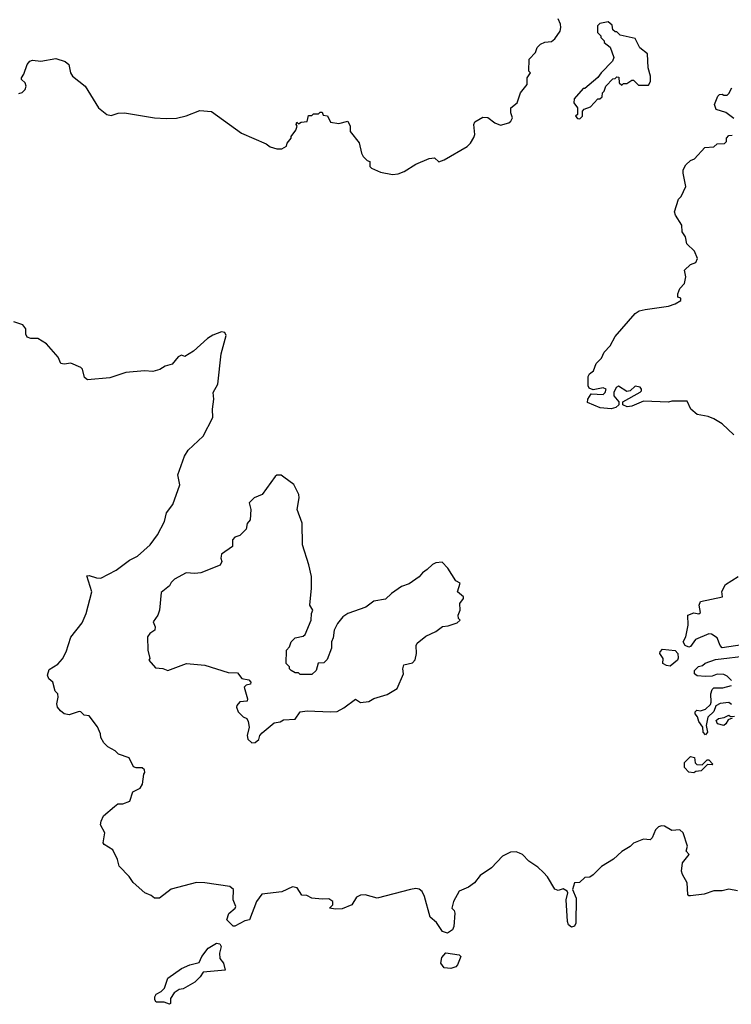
# Model space of a CAD drawing. Extents: x 2086813 to 2278017, y 548126 to 753336.
# Tile 379 of 461: x 2241699 to 2245950, y 636330 to 642212. Entities that reach past the tile are written whole.
import ezdxf

# ---------------------------------------------------------------- set-up
doc = ezdxf.new("R2010")
doc.units = 0

msp = doc.modelspace()

# ---------------------------------------------------------------- linework, layer by layer
at = {"layer": '0CON10XD'}
for points in [[(2241695, 641770), (2241715, 641777.5), (2241732.5, 641795), (2241737.5, 641815), (2241732.5, 641835), (2241710, 641855), (2241710, 641865), (2241723.6, 641886.4), (2241743.8, 641945), (2241760, 641965), (2241775, 641969.4), (2241825.6, 641964.4), (2241915, 641979.5), (2241971.7, 641961.7), (2241993.3, 641945), (2242003.8, 641895), (2242014.2, 641874.2), (2242090, 641815), (2242170, 641685), (2242220, 641645), (2242245, 641640), (2242287, 641653), (2242325, 641656.2), (2242505, 641626.2), (2242575, 641621.2), (2242636.1, 641623.9), (2242693.3, 641636.7), (2242775, 641670), (2242845, 641662.5), (2243025, 641533.3), (2243170.7, 641470.7), (2243195, 641453.3), (2243235, 641440), (2243265, 641440), (2243293, 641457), (2243297.5, 641475), (2243320, 641505), (2243320, 641515), (2243348.3, 641551.7), (2243357.5, 641575), (2243350, 641585), (2243355, 641600), (2243365, 641590), (2243380.7, 641599.3), (2243417, 641603), (2243425, 641640), (2243445, 641640), (2243455, 641650), (2243485, 641650), (2243495, 641660), (2243505, 641660), (2243511.7, 641641.7), (2243538.3, 641638.3), (2243555, 641600), (2243605, 641591.2), (2243660, 641605), (2243672.5, 641575), (2243673, 641543), (2243727, 641477), (2243740, 641415), (2243750, 641395), (2243775, 641370), (2243790, 641365), (2243790, 641335), (2243800, 641325), (2243855, 641301.2), (2243926.1, 641286.1), (2243959.7, 641290.3), (2243995.7, 641304.3), (2244065, 641348.8), (2244145, 641383.3), (2244177, 641387), (2244203.3, 641363.3), (2244235, 641373.8), (2244372.5, 641455), (2244392.5, 641475), (2244411.7, 641508.3), (2244417.5, 641525), (2244412.5, 641585), (2244418.3, 641601.7), (2244465, 641630), (2244495, 641627.5), (2244537.5, 641595), (2244571.7, 641581.7), (2244620, 641595), (2244632.5, 641605), (2244642.5, 641625), (2244632.5, 641655), (2244632.5, 641685), (2244670, 641715), (2244690, 641775), (2244730, 641825), (2244730, 641865), (2244750, 641895), (2244740, 641905), (2244743, 641977), (2244780, 642015), (2244790, 642045), (2244810, 642065), (2244835, 642077.5), (2244875, 642082.5), (2244895, 642097.5), (2244927.7, 642142.3), (2244931.2, 642165), (2244930, 642185), (2244916.1, 642216.1)], [(2245045, 641620), (2245060, 641635), (2245060, 641665), (2245071.7, 641678.3), (2245108.3, 641691.7), (2245151.7, 641738.3), (2245165, 641740), (2245178.3, 641751.7), (2245180, 641775), (2245190, 641785), (2245200, 641815), (2245241.7, 641858.3), (2245255, 641860), (2245265, 641870), (2245278.3, 641868.3), (2245280, 641835), (2245295, 641820), (2245305, 641830), (2245325, 641830), (2245355, 641850), (2245365, 641850), (2245395, 641820), (2245455, 641820), (2245467, 641843), (2245467.5, 641875), (2245452.5, 641925), (2245448.3, 642008.3), (2245403.3, 642043.3), (2245375, 642100), (2245285, 642120), (2245265, 642140), (2245255, 642140), (2245241.7, 642151.7), (2245238.3, 642178.3), (2245215, 642200), (2245165, 642190), (2245150, 642175), (2245150, 642135), (2245170, 642115), (2245170, 642105), (2245190, 642085), (2245190, 642075), (2245227, 642047), (2245247.5, 641985), (2245240, 641965), (2245172.5, 641895), (2245153, 641867), (2245075, 641800), (2245065, 641800), (2245011.7, 641738.3), (2245010, 641715), (2245030, 641685), (2245030, 641645), (2245020, 641635), (2245031.7, 641621.7), (2245045, 641620)], [(2245965, 641622.5), (2245917.7, 641657.7), (2245860, 641675), (2245850, 641705), (2245870, 641755), (2245880, 641765), (2245895, 641767.5), (2245905, 641760), (2245925, 641760), (2245935, 641770), (2245952.5, 641805)], [(2245965, 639732.5), (2245895, 639797.5), (2245845, 639827.5), (2245811.7, 639841.7), (2245745, 639853.3), (2245707.5, 639885), (2245685, 639932.5), (2245595, 639932.5), (2245575, 639927.5), (2245425, 639932.5), (2245355, 639902.5), (2245328.3, 639898.3), (2245301.7, 639911.7), (2245301.7, 639928.3), (2245405, 639986.7), (2245413.3, 639995), (2245413.3, 640005), (2245405, 640016.2), (2245375, 640023.3), (2245345.8, 639994.2), (2245325, 639990), (2245275, 640022.5), (2245262.5, 640015), (2245247.5, 639985), (2245247.5, 639965), (2245278.3, 639928.3), (2245278.3, 639911.7), (2245260, 639895), (2245233, 639887), (2245166.7, 639893.3), (2245090, 639925), (2245092.5, 639945), (2245113, 639977), (2245185, 639972.5), (2245196.2, 639983.8), (2245202.5, 640005), (2245185, 640012.5), (2245125, 640000), (2245100, 640010), (2245093.8, 640025), (2245095, 640080), (2245103.6, 640096.4), (2245127.5, 640115), (2245141.7, 640158.3), (2245175, 640190), (2245190, 640225), (2245227, 640263), (2245255, 640320), (2245375, 640456.2), (2245398.3, 640471.7), (2245435, 640481.2), (2245575, 640500), (2245615, 640513.8), (2245647.5, 640535), (2245648.3, 640548.3), (2245630, 640555), (2245630, 640575), (2245643, 640607), (2245670, 640635), (2245677.5, 640675), (2245670, 640715), (2245705, 640750), (2245738.3, 640761.7), (2245747.5, 640785), (2245730, 640830), (2245683, 640873), (2245676.2, 640915), (2245656.2, 640945), (2245654, 640985), (2245616.2, 641045), (2245610, 641065), (2245635, 641140), (2245650, 641155), (2245677.5, 641215), (2245662.5, 641295), (2245662.5, 641315), (2245677.5, 641345), (2245705, 641370), (2245729.3, 641380.7), (2245791.7, 641448.3), (2245845, 641452.5), (2245865, 641470), (2245908.3, 641471.7), (2245920, 641485), (2245920, 641505), (2245935, 641520), (2245955, 641522.5)], [(2242822, 640308), (2242738.3, 640231.7), (2242685, 640200), (2242665, 640207.5), (2242645, 640197.5), (2242610, 640155), (2242568.3, 640141.7), (2242537, 640123), (2242495, 640110), (2242445, 640113.3), (2242333.6, 640103.6), (2242237.7, 640072.3), (2242105, 640061.2), (2242086.7, 640075), (2242073.9, 640123.9), (2242065, 640133.3), (2242005, 640160), (2241965, 640153.8), (2241945, 640157.5), (2241930, 640195), (2241860, 640275), (2241808.3, 640308.3), (2241765, 640307.5), (2241743.8, 640315), (2241736.4, 640333.6), (2241735.7, 640365), (2241718.7, 640388.7), (2241665, 640407.1)], [(2245987, 637007), (2245935, 637017.5), (2245895, 637007.5), (2245845, 637007.5), (2245788.3, 636988.3), (2245705, 636977.5), (2245695, 636977.5), (2245690, 636985), (2245686.4, 637056.4), (2245657.5, 637105), (2245652.5, 637125), (2245657.5, 637175), (2245697.5, 637225), (2245680, 637245), (2245687.5, 637275), (2245662.5, 637355), (2245641.7, 637371.7), (2245595, 637367.5), (2245550, 637395), (2245533.6, 637396.4), (2245515, 637390), (2245497, 637373), (2245476.2, 637323.8), (2245465, 637312.5), (2245425, 637317.5), (2245365, 637292.5), (2245345, 637272.5), (2245295, 637242.5), (2245245, 637197.5), (2245175, 637152.5), (2245125, 637102.5), (2245105, 637090), (2245075, 637087.5), (2245043.3, 637056.7), (2245013.3, 637055), (2245002, 637015), (2245022.3, 636965), (2245021.5, 636815), (2245014, 636796), (2244995, 636791.8), (2244977.9, 636805), (2244970.4, 636825), (2244962.5, 636955), (2244973.1, 636995), (2244970, 637005), (2244945, 637019.2), (2244915, 637010), (2244895, 637017.5), (2244851.2, 637091.2), (2244827.7, 637117.7), (2244795, 637150), (2244740, 637185), (2244702.5, 637225), (2244683.8, 637233.8), (2244665, 637240), (2244631.7, 637238.3), (2244582.5, 637215), (2244516.7, 637145), (2244450.3, 637099.7), (2244415, 637055.7), (2244380.3, 637029.7), (2244324, 637006), (2244290, 636945), (2244280, 636905), (2244295, 636890), (2244298.8, 636875), (2244292.5, 636795), (2244284, 636775), (2244255, 636755.7), (2244224.5, 636764.5), (2244187.9, 636817.9), (2244151.2, 636851.2), (2244117.5, 636975), (2244103, 637003), (2244085, 637017.5), (2244065, 637022.5), (2244033.6, 637016.4), (2243835, 636963.8), (2243763.3, 636983.3), (2243735, 636982), (2243710.3, 636969.7), (2243682.5, 636925), (2243625, 636900), (2243585, 636897.5), (2243550, 636905), (2243570, 636925), (2243570, 636945), (2243545, 636960), (2243505, 636957.5), (2243445, 636964), (2243415, 636980), (2243385, 636982), (2243355.9, 637025.9), (2243328.3, 637031.7), (2243265, 637001.2), (2243145, 636988.8), (2243114, 636945), (2243072.5, 636835), (2243045, 636828), (2242985, 636796.7), (2242975, 636796.7), (2242936, 636835), (2242947.9, 636872.1), (2242986.4, 636903.6), (2242990, 636915), (2242974, 636955), (2242976.4, 637016.4), (2242955, 637033.3), (2242805, 637056.2), (2242755, 637056.7), (2242605, 637017.5), (2242535, 636963.8), (2242505, 636964), (2242485, 636980), (2242446.4, 636996.4), (2242377.9, 637057.9), (2242353, 637093), (2242293.3, 637155), (2242283.3, 637195), (2242255, 637252.5), (2242203.9, 637283.9), (2242197.5, 637295), (2242207.5, 637355), (2242183, 637403), (2242186.7, 637425), (2242200, 637455), (2242265, 637512.5), (2242285, 637527.5), (2242315, 637527.5), (2242356.4, 637543.6), (2242375, 637600), (2242419.3, 637620.7), (2242432.5, 637645), (2242440, 637705), (2242447.5, 637715), (2242445, 637730), (2242431.7, 637741.7), (2242395, 637742.5), (2242379.3, 637749.3), (2242353, 637803), (2242290, 637825), (2242270, 637845), (2242225, 637867.5), (2242201.7, 637891.7), (2242183.3, 637923.3), (2242182.5, 637945), (2242165, 637987.5), (2242115, 638052.5), (2242085, 638057.5), (2242065, 638077.5), (2242055, 638080), (2241995, 638060), (2241965, 638066.2), (2241943, 638083), (2241926.2, 638105), (2241921.2, 638125), (2241930, 638165), (2241926.7, 638185), (2241911.2, 638201.2), (2241897.5, 638255), (2241873.3, 638273.3), (2241866.4, 638296.4), (2241875, 638330), (2241927.8, 638362.2), (2241955.5, 638394.5), (2241977.5, 638435), (2242005, 638522.5), (2242072.1, 638607.9), (2242096.4, 638663.6), (2242130, 638795), (2242101.4, 638888.6), (2242115, 638892), (2242157.5, 638877.5), (2242185, 638876.2), (2242276.6, 638923.4), (2242355, 638984), (2242403.6, 639006.4), (2242478.8, 639075), (2242522.5, 639135), (2242563.8, 639215), (2242576.7, 639265), (2242613.6, 639316.4), (2242656.4, 639433.6), (2242643, 639493), (2242683.1, 639605), (2242705, 639641.2), (2242795.8, 639724.2), (2242852, 639835), (2242850, 639885), (2242858.8, 639945), (2242854, 639985), (2242882, 640035), (2242903.3, 640215), (2242933.3, 640325), (2242925, 640342.5), (2242905, 640346.7), (2242852.3, 640327.7), (2242822, 640308)], [(2243085, 637891.2), (2243105, 637893.8), (2243128.3, 637911.7), (2243133.3, 637935), (2243148.3, 637951.7), (2243219.3, 638010.7), (2243255, 638017.5), (2243275, 638030), (2243345, 638033.3), (2243373.8, 638076.2), (2243416.1, 638083.9), (2243555, 638076.2), (2243595, 638080), (2243635, 638101.2), (2243705, 638152.5), (2243735, 638132.5), (2243785, 638138.8), (2243815, 638156.2), (2243895, 638180), (2243953.9, 638216.1), (2243992.5, 638305), (2243987.5, 638335), (2243993, 638357), (2244045, 638370), (2244062, 638388), (2244068.8, 638425), (2244067, 638473), (2244073.6, 638486.4), (2244125, 638530), (2244185, 638556.7), (2244225, 638586.7), (2244259.3, 638590.7), (2244311.7, 638608.3), (2244330, 638625), (2244320, 638635), (2244317.5, 638655), (2244330, 638685), (2244327.5, 638725), (2244350, 638755), (2244350, 638765), (2244313.6, 638793.6), (2244330, 638845), (2244305, 638860), (2244257.5, 638935), (2244221.7, 638971.7), (2244185, 638967.5), (2244165, 638957.5), (2244133.3, 638926.7), (2244105, 638907.5), (2244086.1, 638883.9), (2244025, 638842.5), (2243980, 638825), (2243920, 638785), (2243885, 638750), (2243815, 638737.5), (2243766.7, 638703.3), (2243660, 638665), (2243630, 638645), (2243597.5, 638605), (2243577.5, 638565), (2243571.7, 638518.3), (2243562.5, 638495), (2243561.7, 638458.3), (2243535, 638390), (2243515, 638370), (2243481.7, 638368.3), (2243470, 638325), (2243445, 638300), (2243375, 638300), (2243365, 638310), (2243345, 638310), (2243320, 638325), (2243310, 638335), (2243310, 638345), (2243290, 638365), (2243292.5, 638445), (2243310, 638465), (2243320, 638495), (2243345, 638520), (2243391.7, 638528.3), (2243405, 638540), (2243440, 638625), (2243442.5, 638665), (2243450, 638685), (2243432.5, 638715), (2243442.5, 638815), (2243442.5, 638885), (2243426.7, 638955), (2243388, 639075), (2243386.2, 639205), (2243356, 639285), (2243368, 639355), (2243366.2, 639375), (2243335.8, 639435.8), (2243278, 639478), (2243260.7, 639490.7), (2243235, 639490), (2243225, 639483.3), (2243146.7, 639375), (2243100, 639355), (2243070, 639325), (2243080, 639285), (2243076.7, 639225), (2243058.3, 639201.7), (2243051.7, 639168.3), (2243015, 639130), (2242985, 639120), (2242970, 639105), (2242970, 639065), (2242905, 639020), (2242900, 638995), (2242907.5, 638975), (2242896.4, 638953.6), (2242781.7, 638908.3), (2242745, 638903.3), (2242693, 638907), (2242625, 638870), (2242605, 638850), (2242595, 638830), (2242545, 638790), (2242533.9, 638683.9), (2242524, 638655), (2242496.7, 638615), (2242508, 638585), (2242506.2, 638565), (2242477.5, 638545), (2242463.3, 638525), (2242464, 638445), (2242477.5, 638395), (2242470, 638385), (2242510.5, 638340.5), (2242555, 638336.2), (2242585, 638324), (2242695, 638365.7), (2242805, 638355.8), (2242945, 638312), (2242999.5, 638309.5), (2243026.7, 638276.7), (2243068.8, 638268.8), (2243080, 638255), (2243078.3, 638241.7), (2243053, 638237), (2243040, 638225), (2243060, 638155), (2243058.3, 638141.7), (2243015, 638136), (2242996, 638115), (2242994.3, 638105), (2243005, 638076.7), (2243035, 638047.5), (2243056.4, 638036.4), (2243065, 638020), (2243069.2, 637985), (2243058, 637935), (2243063, 637913), (2243085, 637891.2)], [(2246015, 638477.5), (2245895, 638460), (2245883, 638473), (2245865, 638520), (2245831.7, 638541.7), (2245815, 638542.5), (2245735, 638510), (2245705, 638467.5), (2245695, 638462.5), (2245675, 638472.5), (2245662.5, 638495), (2245678, 638525), (2245691.2, 638595), (2245690, 638655), (2245725, 638668.8), (2245755, 638662.5), (2245765, 638670), (2245756.7, 638715), (2245765, 638736.7), (2245896.4, 638763.6), (2245893.6, 638796.4), (2245915, 638837.5), (2245990, 638885)], [(2245585, 638350), (2245563, 638353), (2245540, 638365), (2245542.5, 638395), (2245523.3, 638425), (2245524.1, 638435.9), (2245538.3, 638451.7), (2245613.9, 638443.9), (2245630, 638425), (2245633, 638397), (2245627.5, 638385), (2245585, 638350)], [(2245950, 638265), (2245925, 638290), (2245905, 638300), (2245865, 638302.5), (2245835, 638290), (2245795, 638287.5), (2245745, 638292.5), (2245730, 638305), (2245730, 638325), (2245753, 638347), (2245777, 638353), (2245793, 638367), (2245855, 638390), (2246057, 638413)], [(2245951.7, 638121.7), (2245935, 638132.5), (2245883.6, 638126.4), (2245857, 638113), (2245845, 638080), (2245810, 638045), (2245800, 637995), (2245807.5, 637955), (2245795, 637940), (2245782.5, 637955), (2245780, 637985), (2245755, 638020), (2245747, 638047), (2245733.3, 638065), (2245733, 638077), (2245743, 638087), (2245765, 638082.5), (2245796.2, 638093.8), (2245825, 638120), (2245830, 638135), (2245827.5, 638185), (2245835, 638210), (2245845, 638220), (2245899.3, 638220.7), (2245950, 638235)], [(2245955, 638040), (2245930, 638030), (2245916.7, 638005), (2245905, 637996.2), (2245867.5, 638005), (2245860, 638025), (2245873, 638037), (2245907, 638043), (2245935, 638056.7), (2245945, 638050), (2245968.3, 638051.7)], [(2245725, 637713.3), (2245695, 637717.5), (2245670, 637745), (2245670, 637775), (2245705, 637810), (2245730, 637805), (2245733, 637773), (2245743, 637763), (2245775, 637760), (2245805, 637790), (2245815, 637790), (2245840, 637765), (2245835, 637760), (2245808.3, 637761.7), (2245770, 637725), (2245738.3, 637721.7), (2245725, 637713.3)], [(2242595, 636330), (2242563, 636343), (2242515, 636343.3), (2242506.4, 636356.4), (2242506.7, 636375), (2242515, 636390), (2242543.8, 636406.2), (2242563.6, 636426.4), (2242585, 636486.7), (2242665.8, 636544.2), (2242715, 636565.7), (2242770.8, 636579.2), (2242788, 636615), (2242826, 636665), (2242875, 636694.4), (2242895, 636690.8), (2242902.9, 636675), (2242893.1, 636635), (2242894.3, 636604.3), (2242916.2, 636575), (2242926.4, 636533.6), (2242795, 636522.5), (2242777.5, 636495), (2242745, 636462.5), (2242675, 636423.3), (2242651.7, 636418.3), (2242622.3, 636397.7), (2242600, 636365), (2242600, 636335), (2242595, 636330)], [(2244275, 636543.9), (2244235, 636548.2), (2244215.5, 636575), (2244220.1, 636609.9), (2244245, 636637.1), (2244325, 636626.5), (2244334.4, 636615), (2244314.4, 636565), (2244305, 636554.6), (2244275, 636543.9)]]:
    msp.add_lwpolyline(points, dxfattribs=at)

doc.saveas('drawing.dxf')
